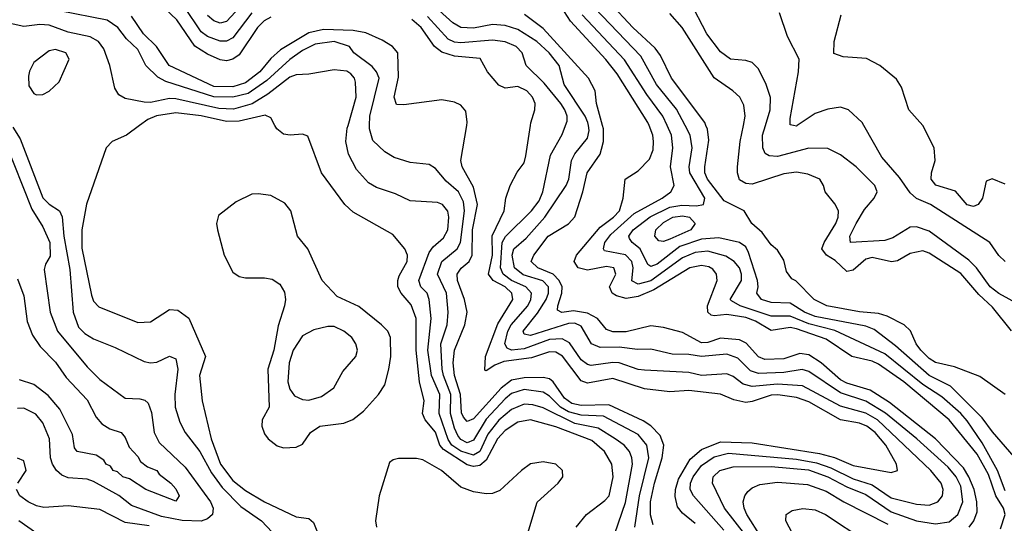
# Model space of a CAD drawing. Header units: inches. Extents: x 884549 to 1028252, y 526810 to 653624.
# Tile 512 of 656: x 952437 to 955547, y 598743 to 600335. Entities that reach past the tile are written whole.
import ezdxf

# ---------------------------------------------------------------- set-up
doc = ezdxf.new("R2010")
doc.units = ezdxf.units.IN
doc.header["$MEASUREMENT"] = 0
doc.layers.add('A9559', color=7, linetype='Continuous')
doc.layers.add('A9650', color=7, linetype='Continuous')

msp = doc.modelspace()

# ---------------------------------------------------------------- linework, layer by layer
at = {"layer": 'A9559', "color": 5}
for points, elevation in [([(952415, 599995), (952438.5, 599958.5), (952510, 599771.5), (952530, 599751.3), (952562.4, 599730), (952571.2, 599711.2), (952576.4, 599650), (952595, 599545), (952605.8, 599410), (952622.8, 599362.8), (952642.8, 599342.8), (952670, 599326.1), (952738.9, 599298.9), (952830, 599253.7), (952850, 599249.6), (952870, 599251.9), (952910, 599271.3), (952930, 599262.2), (952936.3, 599230), (952927.1, 599150), (952927.9, 599110), (952942.4, 599062.4), (952959.2, 599030), (953006.1, 598970), (953042.5, 598902.5), (953076.2, 598856.2), (953135.4, 598795.4), (953200.9, 598750), (953234.8, 598714.8)], 2560), ([(952815.8, 600000), (952774.3, 599970), (952729.1, 599950), (952710.1, 599929.9), (952648.3, 599751.7), (952632.7, 599670), (952632.7, 599612.7), (952663.6, 599463.6), (952670, 599444.9), (952686.7, 599426.7), (952810, 599377), (952850, 599379), (952910, 599418.1), (952936.1, 599416.1), (952970.7, 599390.7), (953023.3, 599270), (953005, 599210), (953013.7, 599130), (953042.2, 599010), (953071.5, 598930), (953110, 598877.9), (953150, 598846.3), (953210, 598811), (953290, 598772.2), (953310, 598763.3), (953350, 598757.7), (953365.2, 598745.2), (953387, 598690)], 2580), ([(954194.7, 598730), (954227, 598770), (954285.1, 598814.9), (954298.5, 598830), (954311.1, 598890), (954307.5, 598930), (954283.9, 598970), (954243.9, 599003.9), (954130, 599047.3), (954050, 599069.9), (954010, 599062.3), (953970, 599035.8), (953946, 599010), (953910, 598942.6), (953890, 598925.3), (953870, 598921.9), (953850, 598927.8), (953775.7, 598975.7), (953764.1, 598990), (953750, 599030.7), (953717.6, 599070), (953709.7, 599089.7), (953714.6, 599130), (953700, 599190), (953689.1, 599290), (953689.3, 599390), (953673.1, 599433.1), (953642.3, 599470), (953631.5, 599490), (953630.8, 599510), (953635.6, 599524.4), (953661.1, 599570), (953661.5, 599590), (953653.8, 599610), (953615.9, 599655.9), (953490, 599726.6), (953464.1, 599750), (953390, 599850.7), (953346.6, 599966.6), (953330, 599972.9), (953290.8, 599969.2), (953270, 599972.8), (953249.1, 599989.1), (953243.1, 600000)], 2580), ([(954316.9, 598710), (954350, 598808.1), (954372.1, 598930), (954370.8, 598950), (954362.9, 598970), (954345.9, 598990), (954318, 599010), (954263.9, 599043.9), (954190, 599057.9), (954090, 599107.6), (954057.3, 599117.3), (954030, 599118.8), (953990, 599102.1), (953950, 599068.7), (953915.6, 599024.4), (953890.1, 598969.9), (953870, 598957.9), (953830, 598970.6), (953801.9, 598990), (953790, 599007.1), (953761.7, 599090), (953763.7, 599150), (953737.7, 599210), (953725.8, 599290), (953736.9, 599390), (953730.3, 599450), (953724, 599470), (953704.4, 599490), (953697.7, 599510), (953730, 599598.5), (953743.3, 599616.7), (953775.2, 599644.8), (953788.8, 599670), (953792.7, 599710), (953789.3, 599729.3), (953772.7, 599750), (953756.5, 599756.5), (953670, 599762.5), (953624.3, 599784.3), (953563.9, 599803.9), (953538.7, 599818.7), (953500.6, 599860.6), (953475, 599910), (953466.8, 599950), (953471.7, 599991.7), (953474, 600000)], 2560), ([(954379.9, 598730), (954395, 598830), (954424.1, 598950), (954418.3, 598990), (954390, 599023.4), (954281, 599081), (954210, 599084.7), (954170, 599095), (954144.6, 599110), (954110, 599144.2), (954090, 599157.3), (954030, 599165.1), (953990, 599153), (953970, 599135.8), (953910, 599071.9), (953870, 599005.4), (953850, 598997.5), (953830, 599007.6), (953820.6, 599020.6), (953810, 599042.9), (953797.7, 599090), (953799.2, 599150), (953775.2, 599210), (953771.5, 599230), (953767.3, 599310), (953787.2, 599370), (953790.8, 599410), (953785.1, 599470), (953756.8, 599530), (953770, 599570), (953818.9, 599610), (953829, 599630), (953841.4, 599730), (953838.9, 599758.9), (953822.8, 599790), (953783.9, 599823.9), (953750, 599863.8), (953730, 599876.7), (953670, 599883.6), (953619.2, 599899.2), (953590, 599917.4), (953552.5, 599952.5), (953541.3, 599990), (953541.6, 600000)], 2540), ([(954437.3, 598737.3), (954429, 598769), (954429.4, 598810), (954441.6, 598870), (954466.5, 598950), (954471.9, 598990), (954460.4, 599020.4), (954430.7, 599050.7), (954406.4, 599066.4), (954297.6, 599117.6), (954210, 599115.1), (954181.4, 599121.4), (954158.1, 599138.1), (954121.5, 599190), (954110, 599199), (954090, 599203.4), (954030, 599202.8), (953990, 599195), (953957.7, 599170), (953870, 599073.3), (953850, 599064.5), (953838.4, 599078.4), (953832.2, 599092.2), (953829.7, 599150), (953809.8, 599210), (953806, 599250), (953810.2, 599290), (953843.4, 599370), (953849.9, 599410), (953841.9, 599450), (953819.3, 599510), (953818.3, 599530), (953831.3, 599548.7), (953856.2, 599570), (953866.6, 599590), (953867.5, 599670), (953882.8, 599750), (953870, 599805.6), (953834.1, 599870), (953829.9, 599890), (953848.9, 600000)], 2520), ([(954570, 598742.4), (954530, 598774.2), (954515.1, 598795.1), (954507.1, 598827.1), (954508.2, 598850), (954518, 598882), (954554.2, 598945.8), (954590, 598976), (954650, 598999.7), (954750, 598996.8), (954963.3, 598963.3), (955010.2, 598950.2), (955070, 598925.4), (955190, 598902.8), (955209.6, 598910), (955206.4, 598930), (955172.7, 598990), (955139.5, 599030), (955112.9, 599050), (955090, 599058.9), (955029.5, 599069.5), (954930, 599126.2), (954890, 599140.3), (954831.5, 599148.5), (954810, 599147.2), (954750, 599127.3), (954730, 599124.9), (954692.9, 599132.9), (954650, 599150.7), (954550, 599162.3), (954490, 599158.1), (954410, 599167.6), (954310, 599200.2), (954230, 599185.3), (954210, 599192.9), (954151.2, 599271.2), (954130, 599283.7), (954110, 599285), (954053.9, 599266.1), (953965.9, 599254.1), (953937.4, 599242.6), (953910, 599224.2), (953906.5, 599226.5), (953907.9, 599270), (953946.7, 599373.3), (953995, 599450), (953991.8, 599470), (953970.5, 599490), (953932.5, 599510), (953918, 599530), (953930, 599590), (953929, 599651), (953967.5, 599730), (953972.3, 599770), (953985.6, 599810), (954007.8, 599852.2), (954030, 599882.4), (954035.8, 599904.2), (954050.1, 600000)], 2480), ([(954661, 598721), (954565.6, 598830), (954555, 598850), (954556.2, 598870), (954564, 598890), (954590, 598925.1), (954630, 598952.4), (954675.7, 598964.3), (954890, 598945.3), (954954.1, 598934.1), (954998.5, 598918.5), (955070, 598883.6), (955130, 598863.9), (955190, 598823.5), (955270, 598802.7), (955310, 598800.3), (955337.3, 598810), (955351.7, 598830), (955353.5, 598850), (955347.7, 598870), (955314.5, 598910), (955145.9, 599070), (955110, 599090.7), (955030, 599112.8), (954910, 599177.6), (954830, 599182.3), (954750, 599174.7), (954722.2, 599182.2), (954690, 599206.4), (954670, 599215.2), (954590, 599209.4), (954550, 599219.5), (954410, 599226.5), (954390, 599229.1), (954330, 599249.9), (954310, 599251.4), (954241.7, 599241.7), (954230, 599244.3), (954210, 599259.9), (954173.5, 599313.5), (954150, 599326), (954110, 599323.2), (954030, 599293.8), (953990, 599290), (953976.3, 599296.3), (953969.1, 599310), (953978.4, 599350), (953989.6, 599370.4), (954042.2, 599430), (954051.2, 599450), (954053.3, 599470), (954035.6, 599490), (953990.3, 599510.3), (953964.2, 599530), (953955.2, 599550), (953960.8, 599630), (953971.1, 599648.9), (954053.3, 599730), (954078, 599762), (954089.5, 599790), (954113.5, 599906.5), (954150, 599971.9), (954160.9, 600000)], 2460), ([(954730, 598704.1), (954663, 598790), (954625.3, 598870), (954627.7, 598890), (954648.7, 598910), (954690, 598921.4), (954810, 598922.3), (954928.5, 598911.5), (954990, 598890), (955050, 598858.1), (955110, 598833.7), (955190, 598779.2), (955270, 598750.9), (955330, 598741.5), (955372.5, 598747.5), (955400.1, 598770), (955415.5, 598810), (955410, 598859.9), (955395, 598890), (955370, 598920.1), (955270.6, 599010), (955171.2, 599091.2), (955110, 599128.6), (955030, 599154.8), (954930, 599222.3), (954908.5, 599228.5), (954850, 599219.7), (954770, 599216.5), (954744.8, 599224.8), (954704.8, 599264.8), (954670, 599276.8), (954590, 599269.7), (954550, 599276.3), (954497.5, 599277.5), (954430, 599292.8), (954388.4, 599291.6), (954330, 599299.7), (954270, 599298.8), (954243.2, 599310), (954210, 599366.1), (954190, 599375), (954170, 599374.3), (954050, 599336.8), (954030, 599340.3), (954027, 599350), (954072.9, 599407.1), (954099.5, 599450), (954107.1, 599470), (954106.8, 599490), (954089.6, 599509.6), (954027.6, 599527.6), (954000.1, 599550), (953992.6, 599590), (953997.4, 599610), (954036.2, 599643.8), (954096, 599710), (954163.4, 599810), (954170.9, 599830), (954179.8, 599890), (954190, 599910.6), (954230, 599959.8), (954235.7, 599984.3), (954233.4, 600000)], 2440), ([(955435.4, 598730), (955450.5, 598750), (955460.7, 598779.3), (955460.3, 598810), (955451.4, 598850), (955435.2, 598890), (955417.9, 598917.9), (955329.4, 599010), (955184.3, 599124.3), (955123.3, 599163.3), (955050, 599185.5), (955030, 599196.1), (954968, 599250), (954930, 599274.7), (954901.1, 599278.9), (954850, 599262.1), (954790, 599260.2), (954770, 599268.4), (954731.6, 599311.6), (954710, 599322.2), (954650, 599327.9), (954610, 599313.7), (954590, 599313.2), (954530, 599345.3), (954470, 599361.9), (954430, 599367.2), (954352.3, 599347.7), (954310, 599348), (954290, 599355.4), (954261.9, 599390), (954230, 599407.3), (954186.2, 599413.8), (954148.9, 599408.9), (954135.9, 599415.9), (954136.2, 599430), (954149.8, 599470), (954150.2, 599490), (954141.2, 599510), (954121.8, 599530), (954073, 599550), (954052.5, 599570), (954061.1, 599590), (954105.8, 599650), (954170, 599689), (954190, 599711.2), (954216, 599790), (954229.7, 599850.3), (954270, 599909.6), (954275.1, 599924.9), (954280.7, 599950), (954280.4, 599990), (954277.7, 600000)], 2420), ([(955534.6, 598725.4), (955549.1, 598770), (955543.9, 598790), (955519.9, 598830), (955496.8, 598896.8), (955461.7, 598961.7), (955372.6, 599070), (955230, 599190.2), (955150, 599245.3), (955130, 599255), (955065.2, 599270), (954984.4, 599324.4), (954890, 599357.9), (954870, 599361.1), (954810, 599352.2), (954761.4, 599381.4), (954730, 599393.3), (954670, 599402.5), (954630, 599398), (954621.1, 599401.1), (954610.3, 599410), (954609.8, 599430.2), (954639.7, 599510), (954637.5, 599530), (954625.9, 599545.9), (954613.7, 599553.7), (954590, 599557.8), (954553.6, 599550), (954439.8, 599480.2), (954390, 599459.5), (954352.8, 599452.8), (954322, 599462), (954308.8, 599470), (954302.6, 599482.6), (954300.1, 599490), (954319.6, 599530), (954313.1, 599550), (954290, 599554.1), (954230, 599542.5), (954201.1, 599550), (954187.8, 599570), (954195.9, 599590), (954270, 599679.1), (954312.9, 599710), (954331, 599730), (954343.5, 599770), (954349.3, 599830), (954390, 599856.5), (954426.2, 599893.8), (954437.3, 599922.7), (954439.3, 599950), (954436.6, 599970), (954424.9, 600000)], 2380), ([(955550, 598845.2), (955525.9, 598910), (955476.7, 598996.7), (955430, 599066.6), (955409.1, 599090), (955350, 599142.7), (955290, 599181.4), (955170, 599278), (955012.1, 599352.1), (954930, 599373.7), (954870, 599397.8), (954810, 599397.4), (954712.1, 599430), (954685.6, 599445.6), (954680.5, 599450), (954716.8, 599510), (954716.9, 599530), (954710, 599550.4), (954694, 599570), (954667, 599587), (954610, 599602.9), (954570, 599598.6), (954530, 599581.9), (954430, 599509.3), (954390, 599498.9), (954370, 599508.7), (954374.1, 599550), (954370, 599570.3), (954350, 599591), (954284.4, 599604.4), (954280.5, 599610), (954285.1, 599630), (954304.1, 599655.9), (954377.6, 599722.4), (954466.3, 599770), (954493.9, 599790), (954503.6, 599810), (954492.4, 599870), (954499.9, 599930), (954495.2, 599970), (954481.5, 600000)], 2360), ([(955632.7, 598890), (955510, 599031.4), (955476.5, 599076.5), (955376.6, 599176.6), (955310, 599210), (955203.5, 599303.5), (955135.6, 599355.6), (955110, 599365.4), (954950, 599396), (954916.1, 599410), (954870, 599438), (954810, 599440.4), (954779.6, 599450), (954765.7, 599470), (954769.9, 599490), (954767.5, 599510), (954738.8, 599598.8), (954730, 599616.2), (954710, 599629.9), (954645.5, 599645.5), (954590, 599641.3), (954522.2, 599617.8), (954450, 599561.4), (954430, 599554.5), (954421.1, 599561.1), (954396.7, 599610), (954371.8, 599630), (954363.2, 599643.2), (954360.7, 599650), (954374.1, 599670), (954428.5, 599711.5), (954490, 599741.7), (954528.6, 599748.6), (954574.2, 599745.8), (954596.8, 599750), (954600.5, 599770), (954553.4, 599850), (954551.2, 599870), (954560.8, 599930), (954555.1, 599970), (954539.1, 600000)], 2340), ([(955550, 599150.3), (955470, 599206.2), (955390, 599237.2), (955330, 599251.2), (955310, 599263.8), (955282.9, 599290), (955268.8, 599310), (955250.6, 599350.6), (955230.2, 599370.2), (955177.4, 599397.4), (955150, 599406.3), (955090, 599411.4), (954986.3, 599430), (954946.6, 599450), (954888.8, 599508.8), (954875.6, 599515.6), (954858.8, 599538.8), (954850, 599574.7), (954830, 599606.3), (954810, 599623), (954781.8, 599661.8), (954749.1, 599690), (954725.5, 599730), (954661.6, 599761.6), (954609.3, 599830), (954601.2, 599850), (954600.9, 599870), (954613.6, 599953.6), (954609, 599989), (954604.6, 600000)], 2320), ([(955570, 599350.8), (955510, 599425.6), (955466.2, 599466.2), (955410, 599532.2), (955310, 599596.6), (955290, 599603.6), (955250, 599595.6), (955210, 599572.6), (955191.1, 599568.9), (955130, 599582.5), (955110, 599577.2), (955070, 599543.3), (955050, 599539), (955013.1, 599573.1), (954985.6, 599590), (954970.6, 599610), (954977.9, 599630), (955014.8, 599690), (955022.5, 599710), (955022.8, 599730), (955012, 599752), (954980.9, 599790), (954976.2, 599810), (954964.5, 599830), (954926.7, 599846.7), (954890, 599852.4), (954850, 599847.3), (954750, 599814.2), (954730, 599816.4), (954710, 599828.7), (954704, 599850), (954704.3, 599870), (954712.4, 599950), (954722.7, 600000)], 2280), ([(955670, 599392.1), (955530, 599468.8), (955502.5, 599490), (955458.8, 599550), (955434.4, 599574.4), (955310, 599666.2), (955270, 599679.9), (955250, 599678.3), (955195.2, 599644.8), (955170, 599636.3), (955061.6, 599630), (955059, 599650), (955079.1, 599690), (955105.4, 599734.6), (955136.2, 599770), (955144.8, 599790), (955138, 599810), (955078.9, 599870), (955030, 599907.8), (954990, 599927.1), (954930, 599928.7), (954830, 599902.1), (954804.1, 599904.1), (954791.8, 599911.8), (954784.7, 599930), (954783.4, 599970), (954792.5, 600000)], 2260), ([(954892.8, 600000), (954890, 599998.1), (954881.2, 600000)], 2240), ([(955550, 599569.8), (955530, 599589.7), (955501.7, 599630), (955313.8, 599750), (955269.3, 599769.3), (955250, 599786.9), (955215.7, 599835.7), (955160, 599900), (955103.2, 600000)], 2240), ([(955550, 599814.2), (955508.8, 599831.2), (955490, 599824), (955477.5, 599770), (955464, 599750), (955450, 599743.6), (955430, 599749.4), (955392.9, 599792.9), (955331.1, 599811.1), (955316, 599830), (955317, 599850), (955329, 599890), (955325.6, 599930), (955290, 599999.8), (955289.8, 600000)], 2220), ([(952390, 599950.1), (952475.4, 599735.4), (952510, 599680.1), (952532, 599630), (952533.2, 599586.8), (952518.2, 599561.8), (952514.6, 599545.4), (952532.7, 599410), (952555.8, 599350), (952650, 599237.2), (952690, 599197.4), (952770, 599137.7), (952816.4, 599136.4), (952832.2, 599132.2), (952842.7, 599122.7), (952853.4, 599093.4), (952861.9, 599030), (952877.9, 598997.9), (952959.9, 598919.9), (953039.9, 598810), (953048.1, 598790), (953045.6, 598770), (953030, 598756.4), (953010, 598749.9), (952950, 598752), (952884.6, 598764.6), (952790, 598799.2), (952750, 598830.5), (952670, 598875.2), (952650, 598881.8), (952590, 598885.9), (952570, 598894.6), (952553, 598910), (952540.8, 598930), (952534.7, 598950), (952531.4, 599010), (952510, 599060.7), (952487.6, 599087.6), (952450, 599106.7), (952430, 599105.9)], 2540), ([(952430, 599515.5), (952450, 599462), (952460.7, 599380.7), (952477.5, 599337.5), (952501.4, 599301.4), (952550, 599251.6), (952583.4, 599203.4), (952650, 599133.1), (952678.3, 599078.3), (952696.7, 599056.7), (952721.6, 599041.6), (952757.1, 599030), (952770, 599013.4), (952783.2, 598983.2), (952810, 598953.7), (952818.2, 598938.2), (952840.8, 598920.8), (952870.2, 598910), (952877.6, 598897.6), (952914.3, 598870), (952930, 598851.8), (952940.4, 598830), (952930, 598812.7), (952835.1, 598850), (952783.5, 598883.5), (952763, 598890), (952745.7, 598905.7), (952732.3, 598910), (952723.3, 598923.3), (952709.8, 598930), (952702.4, 598942.4), (952678.2, 598958.2), (952618, 598970), (952610, 598981.2), (952603.6, 599023.6), (952563.7, 599103.7), (952526.7, 599146.7), (952481.5, 599181.5), (952436.1, 599196.1)], 2520), ([(952430.8, 598870), (952457.6, 598910), (952450, 598939.7), (952430, 598948.7)], 2560), ([(954036, 598690), (954070.9, 598809.1), (954137.7, 598870), (954152.2, 598890), (954151.4, 598910), (954130, 598929.8), (954090, 598937.2), (954050, 598930.4), (954021.7, 598910), (953953.6, 598846.4), (953930, 598836.8), (953910, 598835.8), (953870, 598842.2), (953830, 598856.9), (953769.4, 598910), (953710, 598943.5), (953690, 598947.9), (953633, 598947), (953616.5, 598943.5), (953605.4, 598934.6), (953572, 598830), (953560.6, 598750), (953564.2, 598730)], 2620), ([(954778.5, 598698.5), (954734, 598770), (954725, 598790), (954722.3, 598810), (954727, 598830), (954736.4, 598843.6), (954750, 598855.3), (954774.2, 598865.8), (954830, 598873), (954925.5, 598865.5), (954984.2, 598844.2), (955040.1, 598810), (955179.5, 598739.5)], 2420), ([(952845.5, 598734.5), (952770, 598745.5), (952690, 598786.5), (952590, 598797.6), (952512.7, 598792.7), (952490, 598797.7), (952463.2, 598810), (952437, 598830), (952426.7, 598850)], 2560), ([(954899, 598670), (954857.3, 598750), (954858.3, 598770), (954877.3, 598782.7), (954910.4, 598789.6), (954950, 598785.1), (954981.8, 598770), (955110, 598686.3)], 2380), ([(952530, 598682.7), (952434.6, 598750)], 2580)]:
    msp.add_lwpolyline(points, dxfattribs=dict(at, elevation=elevation))
for points, elevation in [([(953190, 599784.5), (953170, 599782.6), (953120.8, 599759.2), (953064.4, 599715.6), (953058.3, 599690), (953061.5, 599670), (953083, 599590), (953110, 599537), (953130, 599522.9), (953150, 599519.1), (953210, 599519), (953234.3, 599514.3), (953258.3, 599498.3), (953273.8, 599473.8), (953276.8, 599450), (953273.5, 599430), (953253, 599367), (953240.1, 599290), (953220.8, 599230), (953225.3, 599110), (953202.9, 599070), (953201.6, 599050), (953210, 599025.5), (953222, 599010), (953250, 598987.3), (953270, 598980.7), (953310, 598983.5), (953330, 598993.1), (953355.5, 599030), (953385.3, 599050), (953461, 599059), (953489.3, 599070.7), (953522.6, 599097.4), (953569.8, 599150), (953590, 599180.3), (953602.9, 599230), (953609, 599270), (953608, 599330), (953599.2, 599350), (953579.9, 599370), (953507.9, 599427.9), (953439.3, 599459.3), (953392.1, 599510), (953346.6, 599610), (953314.9, 599650), (953293.1, 599730), (953274.8, 599754.8), (953230, 599778.9)], 2620), ([(954470, 599633.5), (954455.5, 599635.5), (954443.4, 599650), (954445.7, 599670), (954470, 599693.7), (954499.6, 599710), (954530, 599715.1), (954552.4, 599710), (954570.8, 599690), (954556.5, 599670), (954490, 599641)], 2320), ([(953410, 599365.1), (953366.2, 599353.8), (953330, 599334.9), (953301, 599290), (953287.6, 599250), (953283.7, 599190), (953290, 599166.3), (953305.4, 599145.4), (953330, 599134), (953350, 599131.6), (953390, 599143.7), (953428.8, 599171.2), (953457.8, 599222.2), (953498.9, 599270), (953503.9, 599290), (953499.1, 599310), (953485.5, 599330), (953461.2, 599350), (953430, 599364.6)], 2640)]:
    msp.add_lwpolyline(points, close=True, dxfattribs=dict(at, elevation=elevation))
at = {"layer": 'A9650', "color": 5}
for points, elevation in [([(954424.9, 600000), (954421, 600010), (954323.6, 600163.6), (954288.8, 600208.8), (954176.8, 600330), (954119.6, 600419.6)], 2380), ([(953147.4, 600390), (953090, 600328.7), (953070, 600323.7), (953050, 600330.6), (953030, 600347.8)], 2440), ([(954233.4, 600000), (954231.9, 600010), (954222.8, 600030), (954156.9, 600130), (954140.7, 600190), (954109.3, 600230), (954070, 600266.1), (954010, 600303.9), (953970, 600316.2), (953930, 600319.2), (953870, 600308.2), (953830, 600309.5), (953804.7, 600324.7), (953730, 600392.3)], 2440), ([(954604.6, 600000), (954600.6, 600010), (954496, 600150), (954461, 600221), (954444.6, 600244.6), (954373.5, 600310), (954298.3, 600390)], 2320), ([(954792.5, 600000), (954807.8, 600050), (954808.5, 600088.5), (954794.7, 600130), (954770, 600178.8), (954750, 600199.4), (954730, 600205.9), (954682.4, 600210), (954650, 600232.7), (954607.2, 600290), (954553.4, 600393.4)], 2260), ([(953541.6, 600000), (953542.5, 600030), (953572.7, 600150), (953564.4, 600170), (953550, 600186.2), (953492.1, 600230), (953478.5, 600250), (953430, 600265.2), (953370, 600257), (953330, 600237), (953290, 600209), (953217.9, 600142.1), (953158.2, 600101.8), (953110.2, 600089.8), (953050, 600090.4), (952898.8, 600138.8), (952873.1, 600153.1), (952835.3, 600190), (952810, 600240.9), (952773.8, 600273.8), (952747.1, 600310), (952713.6, 600333.6), (952562.7, 600362.7)], 2540), ([(953230, 600342.9), (953209.4, 600330.6), (953188, 600310), (953130, 600223.7), (953110, 600209.4), (953090, 600204.9), (953070, 600207.5), (953030, 600225.5), (952990, 600250.9), (952933.7, 600333.7), (952895.6, 600370)], 2480), ([(953170, 600356.1), (953110, 600277.7), (953090, 600266.3), (953070, 600267), (953030, 600281.6), (953010, 600296.2), (952955.9, 600375.9)], 2460), ([(954539.1, 600000), (954511.5, 600051.5), (954448.3, 600130), (954399.1, 600219.1), (954252.6, 600372.6)], 2340), ([(954722.7, 600000), (954728.9, 600030), (954724.3, 600064.3), (954711.4, 600090), (954689.9, 600109.9), (954630, 600150.4), (954529.9, 600310), (954490, 600354.4)], 2280), ([(954881.2, 600000), (954870, 600002.4), (954870, 600022), (954896.4, 600170), (954898.5, 600210), (954861.8, 600281.8), (954836.7, 600356.7)], 2240), ([(953474, 600000), (953499.2, 600090), (953497.5, 600137.5), (953494.6, 600150), (953483.1, 600163.1), (953470, 600171.9), (953430, 600176.6), (953350, 600162.6), (953310, 600160.4), (953290, 600152.5), (953220.5, 600099.5), (953171.3, 600068.7), (953112.1, 600052.1), (953066.3, 600053.7), (952930, 600084.6), (952910, 600085.5), (952850, 600073.1), (952830, 600074.2), (952770, 600085.4), (952750, 600097.1), (952737.9, 600117.9), (952721.6, 600190), (952702.6, 600242.6), (952685.4, 600265.4), (952659.9, 600279.9), (952590, 600295), (952530, 600317.5), (952500.2, 600319.8), (952450, 600312.6), (952310, 600344)], 2560), ([(953848.9, 600000), (953850.8, 600010.8), (953845.7, 600045.7), (953830, 600064.6), (953810, 600073.8), (953770, 600081.1), (953650, 600065.2), (953627, 600067), (953619.7, 600090), (953633, 600153), (953630.9, 600230), (953614.7, 600250), (953581.6, 600270), (953530, 600292.7), (953490, 600300.4), (953396, 600304), (953350, 600292.6), (953261, 600239), (953230, 600211.6), (953195.6, 600170), (953150, 600135.5), (953110, 600122), (953050, 600123.4), (952909.5, 600189.5), (952869.3, 600250), (952828.1, 600290), (952790, 600345.6)], 2520), ([(954050.1, 600000), (954051.4, 600008.6), (954064.4, 600050), (954065.5, 600070), (954056.8, 600090), (954039, 600110), (954010, 600123.4), (953970, 600117.8), (953950, 600127.2), (953914.5, 600170), (953891.5, 600211.5), (953810, 600219.6), (953770, 600231.8), (953747.6, 600250), (953705, 600310), (953675.2, 600335.2)], 2480), ([(954160.9, 600000), (954166.2, 600013.8), (954166.2, 600030), (954159, 600050), (954145.7, 600070), (954093.5, 600133.5), (954036.4, 600190), (954023.9, 600230), (954004.9, 600250), (953970, 600264.5), (953930.1, 600269.9), (953830, 600261.2), (953810, 600263.1), (953790, 600272.9), (953724.7, 600344.7)], 2460), ([(954277.7, 600000), (954259.2, 600070), (954254.8, 600110), (954233.6, 600150), (954090, 600306.7), (954031.1, 600351.1)], 2420), ([(954481.5, 600000), (954467.9, 600030), (954417.6, 600097.6), (954347.3, 600207.3), (954213.8, 600350)], 2360), ([(955289.8, 600000), (955245, 600050), (955221.7, 600121.7), (955206.7, 600146.7), (955153.3, 600190), (955111.5, 600211.5), (955037.7, 600217.7), (955008.2, 600228.2), (955010, 600266), (955031.6, 600350)], 2220), ([(955103.2, 600000), (955097.6, 600010), (955054.7, 600050), (955030, 600058.2), (954990, 600051.9), (954950, 600038), (954892.8, 600000)], 2240), ([(953243.1, 600000), (953230, 600023.9), (953212.5, 600032.5), (953130, 600014), (953090, 600012.4), (953010, 600030.3), (952930, 600040), (952869.3, 600030.7), (952841.4, 600018.6), (952815.8, 600000)], 2580)]:
    msp.add_lwpolyline(points, dxfattribs=dict(at, elevation=elevation))
at = {"layer": 'A9650', "color": 5, "elevation": 2580}
msp.add_lwpolyline([(952550, 600240.5), (952530, 600236.3), (952481.1, 600198.9), (952467.6, 600172.4), (952464.4, 600155.6), (952466, 600126), (952481.8, 600101.8), (952490, 600097.1), (952510, 600097.8), (952530, 600108.4), (952561.8, 600138.2), (952593.2, 600210), (952582.7, 600230)], close=True, dxfattribs=at)

doc.saveas('drawing.dxf')
